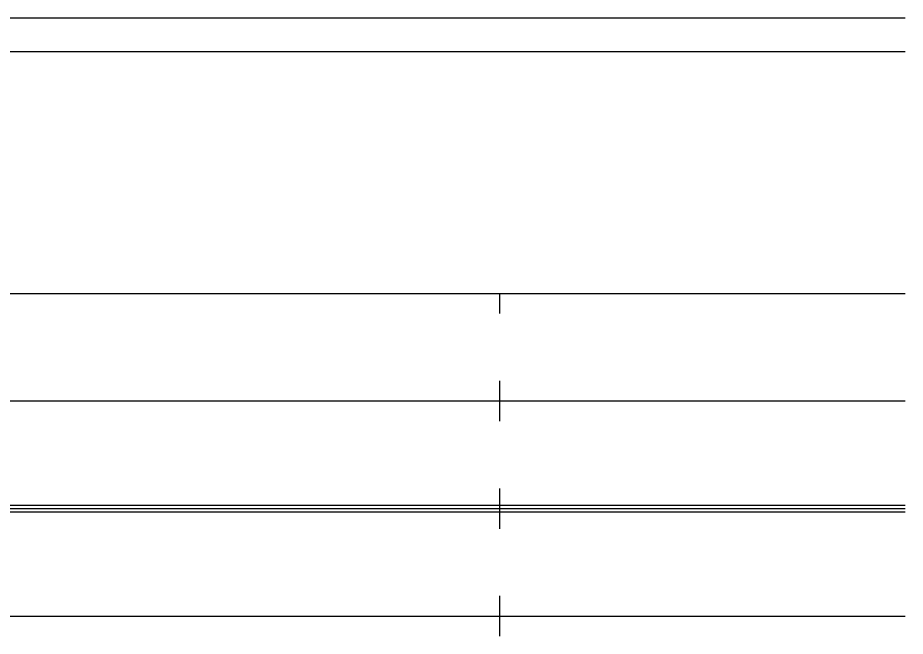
# Model space of a CAD drawing. Extents: x 2 to 10148, y 0 to 380.
# Drawn here: x 2262.7 to 2328.7, y 188.5 to 234.5 of the extents above; entities that cross this region are included whole.
import ezdxf

# ---------------------------------------------------------------- set-up
doc = ezdxf.new("R2010")
doc.units = 0
doc.layers.add('POSUN_RASTR', color=7, linetype='Continuous')
doc.layers.add('RYCHL_RASTR', color=7, linetype='Continuous')

msp = doc.modelspace()

# ---------------------------------------------------------------- linework, layer by layer
at = {"layer": 'POSUN_RASTR'}
for p, q in [((2212, 234.5), (2328.696, 234.5)), ((2212, 232), (2328.696, 232))]:
    msp.add_line(p, q, dxfattribs=at)
at = {"layer": 'RYCHL_RASTR'}
for p, q in [((2170.83, 214), (2328.696, 214)), ((2298.55, 212.5), (2298.55, 214)), ((2298.55, 204.5), (2298.55, 207.5)), ((2170.83, 206), (2328.696, 206)), ((2298.55, 196.5), (2298.55, 199.5)), ((2170.83, 198.25), (2328.696, 198.25)), ((2170.83, 198), (2328.696, 198)), ((2170.83, 197.75), (2328.696, 197.75)), ((2298.55, 188.5), (2298.55, 191.5)), ((2170.83, 190), (2328.696, 190))]:
    msp.add_line(p, q, dxfattribs=at)

doc.saveas('drawing.dxf')
